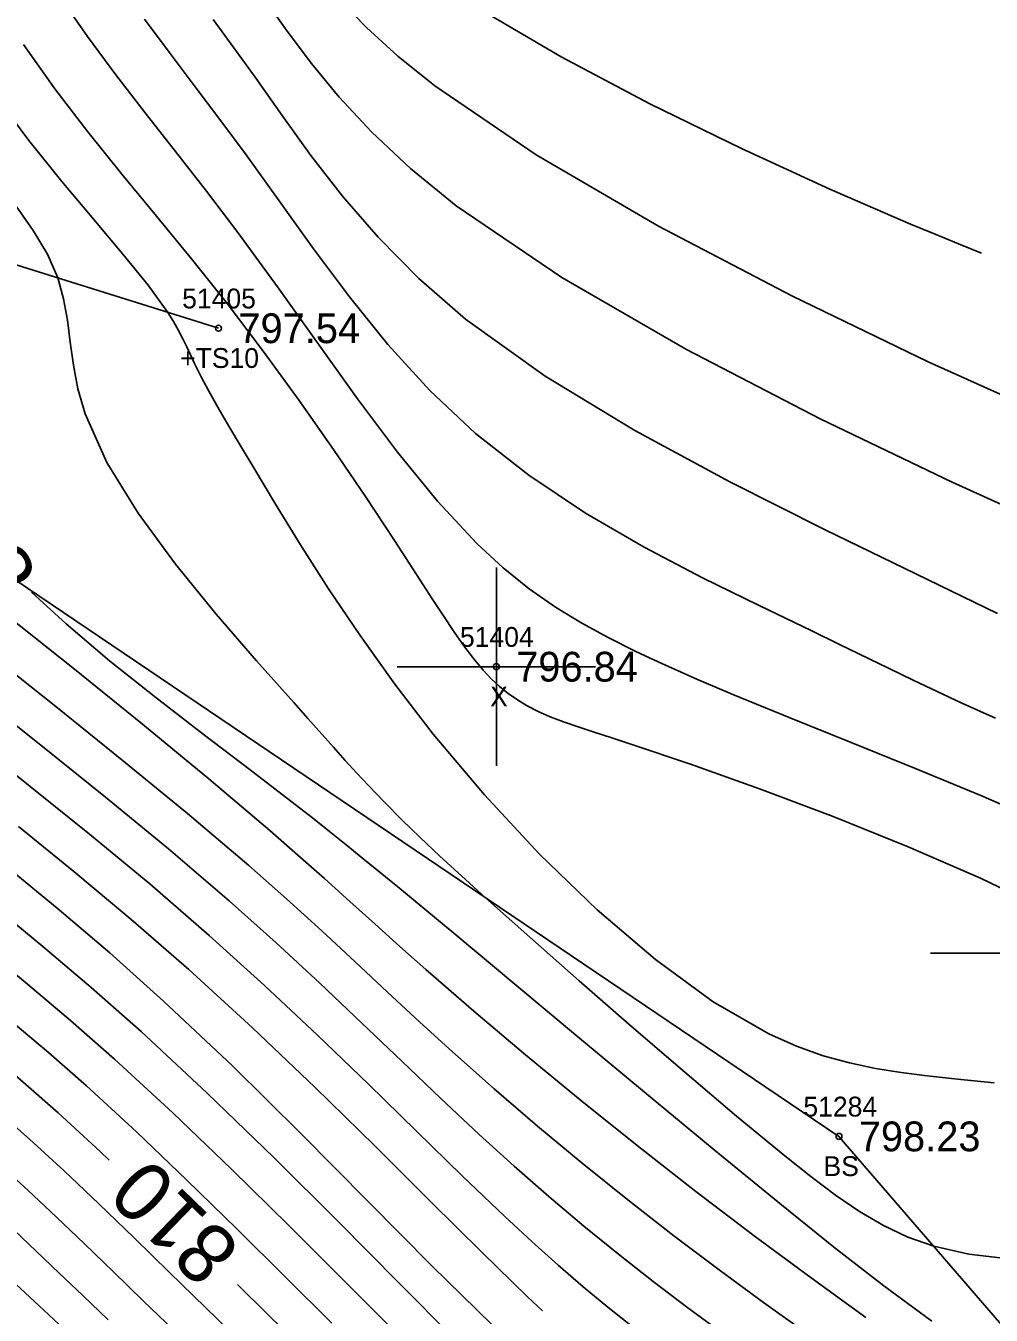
# Model space of a CAD drawing. Extents: x 1378535 to 1380697, y 997729 to 1000024.
# Drawn here: x 1380282.6 to 1380331.3, y 998458.3 to 998523.3 of the extents above; entities that cross this region are included whole.
import ezdxf

# ---------------------------------------------------------------- set-up
doc = ezdxf.new("R2010")
doc.units = 0
for name, color, linetype in [('RD_DTM_BkLn1', 7, 'Continuous'), ('RD_DTM_BkLn2', 7, 'Continuous'), ('RD_DTM_BkLn_txCode', 7, 'Continuous'), ('RD_DTM_Major1', 7, 'Continuous'), ('RD_DTM_Major1_Lbl', 7, 'Continuous'), ('RD_DTM_Minor1', 7, 'Continuous'), ('RD_EX_Misc', 7, 'Continuous'), ('RD_EX_Misc_txCode', 7, 'Continuous'), ('RD_EX_Road', 7, 'Continuous'), ('RD_EX_TX_Misc_ELEV', 7, 'Continuous'), ('RD_SMD_Locator', 7, 'Continuous')]:
    doc.layers.add(name, color=color, linetype=linetype)

msp = doc.modelspace()

# ---------------------------------------------------------------- linework, layer by layer
at = {"layer": 'RD_DTM_BkLn1'}
msp.add_spline([(1380561.34, 997899.221), (1380543.703, 997960.783), (1380525.014, 998016.596), (1380501.317, 998075.31), (1380476.746, 998129.121), (1380448.822, 998181.196), (1380418.354, 998233.119), (1380383.215, 998285.146), (1380349.465, 998331.418), (1380310.818, 998378.028), (1380271.622, 998420.471), (1380231.531, 998459.847)], degree=3, dxfattribs=at)
at = {"layer": 'RD_DTM_BkLn2'}
for points in [[(1380292.355, 998508.02), (1380275.306, 998513.355), (1380257.393, 998539.341), (1380236.744, 998561.228), (1380221.353, 998575.356), (1380195.368, 998590.835), (1380167.067, 998604.86), (1380137.104, 998617.435), (1380114.932, 998627.982)], [(1380350.361, 998436.643), (1380337.694, 998451), (1380323.636, 998467.285), (1380260.103, 998510.193)]]:
    msp.add_lwpolyline(points, dxfattribs=at)
at = {"layer": 'RD_DTM_Major1'}
for points in [[(1380331.519, 998488.374), (1380329.796, 998489.147), (1380328.584, 998489.71), (1380327.379, 998490.283), (1380326.163, 998490.871), (1380323.628, 998492.104), (1380322.273, 998492.76), (1380319.608, 998494.038), (1380316.759, 998495.442), (1380313.813, 998496.991), (1380310.863, 998498.706), (1380307.997, 998500.607), (1380305.304, 998502.716), (1380303.002, 998504.884), (1380300.897, 998507.197), (1380298.953, 998509.597), (1380297.136, 998512.03), (1380295.411, 998514.437), (1380293.743, 998516.765), (1380292.425, 998518.547), (1380291.129, 998520.264), (1380289.861, 998521.939), (1380288.629, 998523.594)], [(1380328.309, 998457.977), (1380325.891, 998459.745), (1380323.36, 998461.717), (1380320.741, 998463.829), (1380317.35, 998466.607), (1380313.931, 998469.434), (1380310.554, 998472.242), (1380307.291, 998474.962), (1380304.212, 998477.524), (1380301.389, 998479.859), (1380300.498, 998480.591), (1380299.634, 998481.297), (1380298.785, 998481.984), (1380297.941, 998482.66), (1380297.09, 998483.334), (1380296.222, 998484.013), (1380293.951, 998485.756), (1380291.582, 998487.559), (1380289.192, 998489.401), (1380286.86, 998491.26), (1380284.665, 998493.114), (1380282.929, 998494.717)], [(1380308.686, 998458.491), (1380307.936, 998459.199), (1380305.649, 998461.424), (1380303.06, 998463.994), (1380300.227, 998466.807), (1380297.209, 998469.764), (1380294.065, 998472.762), (1380290.854, 998475.701), (1380287.937, 998478.24), (1380285.058, 998480.645), (1380282.262, 998482.911)], [(1380286.845, 998466.092), (1380286.383, 998466.531), (1380284.261, 998468.478), (1380282.642, 998469.907), (1380281.036, 998471.279)], [(1380296.867, 998456.331), (1380294.864, 998458.286), (1380293.303, 998459.824)]]:
    msp.add_lwpolyline(points, dxfattribs=at)
at = {"layer": 'RD_DTM_Minor1'}
for points in [[(1380333.874, 998483.124), (1380330.784, 998484.463), (1380327.527, 998485.815), (1380324.256, 998487.142), (1380321.125, 998488.404), (1380318.289, 998489.564), (1380317.372, 998489.948), (1380316.504, 998490.318), (1380315.677, 998490.679), (1380314.882, 998491.035), (1380314.111, 998491.389), (1380313.357, 998491.747), (1380312.001, 998492.424), (1380310.664, 998493.155), (1380309.34, 998493.967), (1380308.022, 998494.887), (1380306.705, 998495.943), (1380305.382, 998497.163), (1380303.393, 998499.309), (1380301.385, 998501.778), (1380299.367, 998504.468), (1380297.347, 998507.277), (1380295.334, 998510.103), (1380293.335, 998512.846), (1380291.748, 998514.935), (1380290.185, 998516.935), (1380288.657, 998518.879), (1380287.175, 998520.797), (1380285.748, 998522.722), (1380284.386, 998524.684)], [(1380335.398, 998497.516), (1380329.34, 998500.263), (1380322.685, 998503.461), (1380315.953, 998506.954), (1380309.663, 998510.585), (1380304.334, 998514.196), (1380302.026, 998516.077), (1380300.083, 998517.902), (1380298.442, 998519.668), (1380297.04, 998521.369), (1380295.814, 998523.002), (1380294.702, 998524.562)], [(1380344.58, 998499.421), (1380343.153, 998499.953), (1380342.424, 998500.228), (1380341.675, 998500.514), (1380340.899, 998500.814), (1380340.091, 998501.132), (1380334.562, 998503.437), (1380328.134, 998506.328), (1380321.297, 998509.63), (1380314.544, 998513.166), (1380308.367, 998516.76), (1380303.259, 998520.234), (1380301.396, 998521.739), (1380299.816, 998523.182), (1380298.476, 998524.565)], [(1380330.829, 998511.813), (1380329.668, 998512.279), (1380328.482, 998512.761), (1380327.871, 998513.011), (1380327.245, 998513.271), (1380323.182, 998515.024), (1380318.715, 998517.075), (1380314.107, 998519.331), (1380309.622, 998521.703), (1380305.522, 998524.099)], [(1380331.624, 998493.635), (1380327.519, 998495.634), (1380322.937, 998497.854), (1380318.126, 998500.271), (1380313.336, 998502.863), (1380308.816, 998505.607), (1380304.813, 998508.48), (1380302.453, 998510.53), (1380300.404, 998512.606), (1380298.61, 998514.683), (1380297.015, 998516.736), (1380295.563, 998518.74), (1380294.196, 998520.67), (1380293.129, 998522.155), (1380292.083, 998523.591)], [(1380334.076, 998478.707), (1380330.767, 998480.305), (1380327.123, 998481.888), (1380323.343, 998483.405), (1380319.622, 998484.805), (1380316.157, 998486.039), (1380313.146, 998487.054), (1380312.176, 998487.369), (1380311.29, 998487.656), (1380310.482, 998487.924), (1380309.746, 998488.183), (1380309.076, 998488.441), (1380308.465, 998488.71), (1380307.922, 998488.988), (1380307.422, 998489.287), (1380306.958, 998489.612), (1380306.522, 998489.967), (1380306.106, 998490.356), (1380305.704, 998490.783), (1380305.213, 998491.368), (1380304.721, 998492.018), (1380304.217, 998492.737), (1380303.69, 998493.527), (1380303.13, 998494.389), (1380302.526, 998495.325), (1380301.227, 998497.322), (1380299.757, 998499.539), (1380298.146, 998501.91), (1380296.42, 998504.375), (1380294.607, 998506.87), (1380292.735, 998509.331), (1380290.983, 998511.527), (1380289.225, 998513.672), (1380287.479, 998515.795), (1380285.768, 998517.925), (1380284.109, 998520.093), (1380282.523, 998522.328)], [(1380331.464, 998469.989), (1380329.777, 998470.159), (1380328.079, 998470.341), (1380326.775, 998470.505), (1380325.475, 998470.713), (1380324.168, 998470.987), (1380322.844, 998471.352), (1380321.493, 998471.831), (1380320.104, 998472.447), (1380317.294, 998474.072), (1380314.38, 998476.195), (1380311.437, 998478.71), (1380308.54, 998481.513), (1380305.762, 998484.5), (1380303.18, 998487.563), (1380301.245, 998490.074), (1380299.487, 998492.527), (1380297.902, 998494.884), (1380296.483, 998497.104), (1380295.226, 998499.15), (1380294.126, 998500.981), (1380293.494, 998502.038), (1380292.922, 998503.003), (1380292.404, 998503.894), (1380291.936, 998504.725), (1380291.514, 998505.512), (1380291.133, 998506.27), (1380290.941, 998506.673), (1380290.751, 998507.077), (1380290.551, 998507.489), (1380290.331, 998507.913), (1380290.082, 998508.355), (1380289.793, 998508.822), (1380288.803, 998510.195), (1380287.535, 998511.76), (1380286.061, 998513.506), (1380284.453, 998515.419), (1380282.783, 998517.487), (1380281.123, 998519.697)], [(1380332.044, 998461.129), (1380330.186, 998461.354), (1380328.417, 998461.746), (1380327.113, 998462.201), (1380325.874, 998462.785), (1380324.667, 998463.492), (1380323.46, 998464.317), (1380322.219, 998465.255), (1380320.912, 998466.301), (1380318.475, 998468.312), (1380315.86, 998470.522), (1380313.178, 998472.829), (1380310.537, 998475.132), (1380308.048, 998477.328), (1380305.822, 998479.316), (1380304.608, 998480.413), (1380303.516, 998481.415), (1380302.521, 998482.348), (1380301.6, 998483.237), (1380300.731, 998484.107), (1380299.89, 998484.984), (1380299.319, 998485.6), (1380298.74, 998486.237), (1380298.144, 998486.904), (1380296.861, 998488.352), (1380296.155, 998489.149), (1380294.274, 998491.262), (1380292.232, 998493.615), (1380290.188, 998496.122), (1380288.299, 998498.698), (1380286.724, 998501.254), (1380285.622, 998503.706), (1380285.266, 998504.958), (1380285.037, 998506.16), (1380284.878, 998507.316), (1380284.731, 998508.43), (1380284.541, 998509.509), (1380284.249, 998510.557), (1380283.723, 998511.755), (1380283.014, 998512.948), (1380282.155, 998514.168)], [(1380324.988, 998458.163), (1380322.234, 998460.155), (1380319.428, 998462.23), (1380316.425, 998464.511), (1380313.468, 998466.82), (1380310.592, 998469.125), (1380307.832, 998471.394), (1380305.225, 998473.594), (1380302.805, 998475.693), (1380301.497, 998476.855), (1380300.23, 998477.993), (1380298.974, 998479.127), (1380297.695, 998480.276), (1380296.36, 998481.462), (1380294.938, 998482.705), (1380291.87, 998485.309), (1380288.527, 998488.067), (1380285.09, 998490.844), (1380281.738, 998493.504)], [(1380321.999, 998457.371), (1380319.837, 998458.906), (1380317.656, 998460.5), (1380315.315, 998462.267), (1380312.988, 998464.082), (1380310.691, 998465.932), (1380308.441, 998467.801), (1380306.255, 998469.676), (1380304.149, 998471.544), (1380302.501, 998473.05), (1380300.879, 998474.557), (1380299.244, 998476.083), (1380297.558, 998477.643), (1380295.784, 998479.254), (1380293.882, 998480.932), (1380290.783, 998483.561), (1380287.483, 998486.268), (1380284.148, 998488.947), (1380280.945, 998491.491)], [(1380317.643, 998457.453), (1380316.015, 998458.643), (1380314.269, 998459.966), (1380312.521, 998461.34), (1380310.77, 998462.767), (1380309.015, 998464.249), (1380307.255, 998465.788), (1380305.49, 998467.386), (1380303.555, 998469.195), (1380301.588, 998471.073), (1380299.564, 998473.013), (1380297.457, 998475.01), (1380295.242, 998477.061), (1380292.894, 998479.16), (1380289.83, 998481.777), (1380286.652, 998484.392), (1380283.485, 998486.937), (1380280.45, 998489.345)], [(1380313.208, 998457.705), (1380311.986, 998458.676), (1380310.746, 998459.704), (1380309.473, 998460.802), (1380308.157, 998461.979), (1380306.784, 998463.248), (1380304.631, 998465.305), (1380302.336, 998467.543), (1380299.907, 998469.917), (1380297.351, 998472.383), (1380294.675, 998474.898), (1380291.889, 998477.418), (1380288.885, 998480.007), (1380285.849, 998482.52), (1380282.864, 998484.926), (1380280.009, 998487.193)], [(1380306.136, 998457.795), (1380303.131, 998460.748), (1380299.899, 998464.004), (1380296.514, 998467.415), (1380293.051, 998470.833), (1380289.586, 998474.109), (1380286.872, 998476.532), (1380284.224, 998478.788), (1380281.661, 998480.894)], [(1380304.184, 998457.149), (1380301.446, 998459.908), (1380298.395, 998462.984), (1380295.139, 998466.221), (1380291.789, 998469.467), (1380288.454, 998472.567), (1380285.94, 998474.788), (1380283.504, 998476.853), (1380281.148, 998478.786)], [(1380301.226, 998457.464), (1380298.688, 998460.009), (1380295.923, 998462.768), (1380293.015, 998465.626), (1380290.047, 998468.468), (1380287.104, 998471.178), (1380284.884, 998473.13), (1380282.723, 998474.959), (1380280.614, 998476.693)], [(1380298.06, 998457.877), (1380295.737, 998460.186), (1380293.288, 998462.612), (1380290.763, 998465.078), (1380288.213, 998467.508), (1380285.689, 998469.825), (1380283.776, 998471.506), (1380281.898, 998473.099)], [(1380293.494, 998456.92), (1380291.689, 998458.667), (1380289.89, 998460.421), (1380288.102, 998462.165), (1380286.325, 998463.879), (1380284.564, 998465.546), (1380282.819, 998467.145), (1380281.478, 998468.333)], [(1380290.124, 998457.501), (1380288.561, 998458.999), (1380287.054, 998460.454), (1380285.593, 998461.866), (1380284.165, 998463.233), (1380282.76, 998464.555), (1380281.367, 998465.831)], [(1380286.791, 998458.044), (1380285.507, 998459.262), (1380284.301, 998460.412), (1380283.156, 998461.505), (1380282.052, 998462.551)], [(1380285.812, 998456.406), (1380283.538, 998458.518), (1380281.659, 998460.279)]]:
    msp.add_lwpolyline(points, dxfattribs=at)
at = {"layer": 'RD_EX_Misc'}
for p, q in [((1380306.361, 998485.96), (1380306.361, 998495.96)), ((1380301.361, 998490.96), (1380311.361, 998490.96)), ((1380328.252, 998476.519), (1380338.252, 998476.519))]:
    msp.add_line(p, q, dxfattribs=at)
at = {"layer": 'RD_EX_Road'}
for points in [[(1380571.276, 997900.848), (1380553.838, 997963.229), (1380535.074, 998018.791), (1380510.809, 998079.184), (1380486.363, 998133.158), (1380458.393, 998185.941), (1380428.109, 998238.221), (1380392.689, 998291.143), (1380357.52, 998337.623), (1380319.367, 998385.164), (1380279.255, 998428.684), (1380239.596, 998468.129), (1380183.367, 998518.832)], [(1380551.892, 997897.33), (1380534.244, 997958.196), (1380514.831, 998013.467), (1380491.083, 998070.746), (1380467.518, 998124.397), (1380439.882, 998176.529), (1380409.174, 998228.123), (1380375.886, 998278.447), (1380340.748, 998326.222), (1380303.332, 998371.138), (1380263.981, 998413.97), (1380224.662, 998452.644), (1380168.713, 998504.787)]]:
    msp.add_spline(points, degree=3, dxfattribs=at)
at = {"layer": 'RD_SMD_Locator'}
for centre in [(1380292.355, 998508.02), (1380306.361, 998490.96), (1380323.636, 998467.285)]:
    msp.add_circle(centre, 0.15, dxfattribs=at)

# ---------------------------------------------------------------- texts
at = {"layer": 'RD_DTM_BkLn_txCode'}
for s, p in [('51405', (1380290.52, 998509.02)), ('+TS10', (1380290.418, 998506.02)), ('51284', (1380321.841, 998468.285)), ('BS', (1380322.856, 998465.285))]:
    msp.add_text(s, height=1, dxfattribs=at).set_placement(p)
at = {"layer": 'RD_DTM_Major1_Lbl'}
for s, rotation, p in [('800', 122.3957, (1380283.317, 998495.601)), ('810', 135.85378, (1380293.577, 998461.682))]:
    msp.add_text(s, height=3, rotation=rotation, dxfattribs=at).set_placement(p)
at = {"layer": 'RD_EX_Misc_txCode'}
for s, p in [('51404', (1380304.526, 998491.96)), ('X', (1380306.046, 998488.96))]:
    msp.add_text(s, height=1, dxfattribs=at).set_placement(p)
at = {"layer": 'RD_EX_TX_Misc_ELEV'}
for s, p in [('797.54', (1380293.355, 998507.27)), ('796.84', (1380307.361, 998490.21)), ('798.23', (1380324.636, 998466.535))]:
    msp.add_text(s, height=1.5, dxfattribs=at).set_placement(p)

doc.saveas('drawing.dxf')
